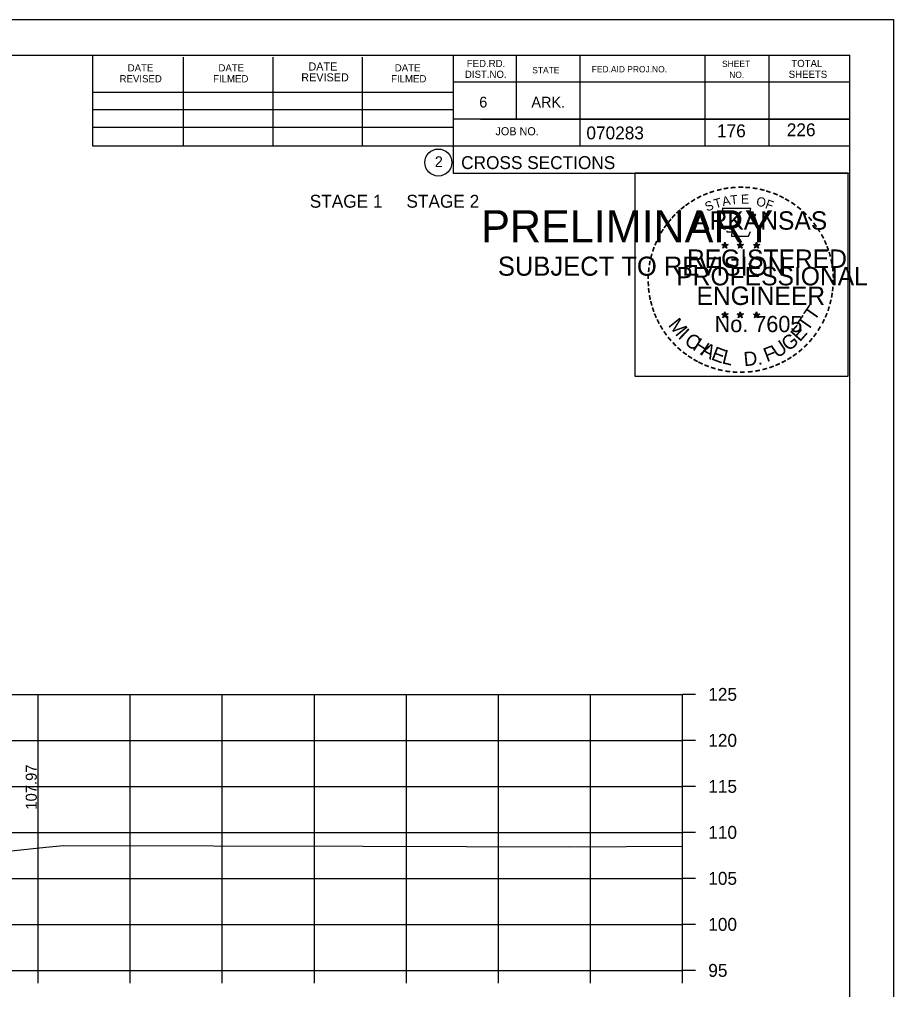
# Model space of a CAD drawing. Extents: x 1175611 to 1176402, y -433344 to -416213.
# Drawn here: x 1175848.9 to 1175943.9, y -427048.8 to -426943.4 of the extents above; entities that cross this region are included whole.
import ezdxf

# ---------------------------------------------------------------- set-up
doc = ezdxf.new("R2010")
doc.units = 0
for name, color, linetype in [('Default', 7, 'Continuous'), ('R_Axis', 7, 'Continuous'), ('R_Axis Annot', 7, 'Continuous'), ('R_Border', 7, 'Continuous'), ('R_Border Notes', 7, 'Continuous'), ('R_Border PE', 7, 'Continuous'), ('R_Border Prem', 7, 'Continuous'), ('R_Exist Surface', 7, 'Continuous'), ('R_Grid', 7, 'Continuous'), ('R_No Plot', 7, 'Continuous'), ('R_Xsect Elev', 7, 'Continuous')]:
    doc.layers.add(name, color=color, linetype=linetype)

msp = doc.modelspace()

# ---------------------------------------------------------------- linework, layer by layer
at = {"layer": 'R_Axis'}
for p, q in [((1175920.97, -427046.75), (1175920.97, -427016.75)), ((1175922.37, -427016.75), (1175920.97, -427016.75)), ((1175922.37, -427021.75), (1175920.97, -427021.75)), ((1175922.37, -427026.75), (1175920.97, -427026.75)), ((1175922.37, -427031.75), (1175920.97, -427031.75)), ((1175922.37, -427036.75), (1175920.97, -427036.75)), ((1175922.37, -427041.75), (1175920.97, -427041.75)), ((1175640.97, -427046.75), (1175920.97, -427046.75)), ((1175850.97, -427048.15), (1175850.97, -427046.75)), ((1175860.97, -427048.15), (1175860.97, -427046.75)), ((1175870.97, -427048.15), (1175870.97, -427046.75)), ((1175880.97, -427048.15), (1175880.97, -427046.75)), ((1175890.97, -427048.15), (1175890.97, -427046.75)), ((1175900.97, -427048.15), (1175900.97, -427046.75)), ((1175910.97, -427048.15), (1175910.97, -427046.75)), ((1175920.97, -427048.15), (1175920.97, -427046.75)), ((1175922.37, -427046.75), (1175920.97, -427046.75))]:
    msp.add_line(p, q, dxfattribs=at)
at = {"layer": 'R_Border'}
for p, q in [((1175622.97, -426947.29), (1175939.15, -426947.29)), ((1175856.89, -426957.17), (1175856.89, -426947.29)), ((1175866.75, -426957.17), (1175866.75, -426947.49)), ((1175876.51, -426957.17), (1175876.51, -426947.49)), ((1175886.19, -426957.17), (1175886.19, -426947.49)), ((1175896.05, -426947.29), (1175896.05, -426960.09)), ((1175902.89, -426947.29), (1175902.89, -426954.23)), ((1175909.83, -426947.29), (1175909.83, -426957.17)), ((1175923.41, -426947.29), (1175923.41, -426957.17)), ((1175930.35, -426947.29), (1175930.35, -426957.17)), ((1175939.15, -427152.75), (1175939.15, -426947.29)), ((1175939.15, -426950.23), (1175896.05, -426950.23)), ((1175939.15, -426950.21), (1175939.15, -426950.21)), ((1175856.89, -426951.31), (1175896.05, -426951.31)), ((1175856.89, -426953.17), (1175896.05, -426953.17)), ((1175856.89, -426957.17), (1175856.89, -426955.11)), ((1175856.89, -426955.11), (1175896.05, -426955.11)), ((1175939.15, -426954.23), (1175896.05, -426954.23)), ((1175899.01, -426954.23), (1175939.15, -426954.23)), ((1175939.15, -426957.17), (1175856.89, -426957.17)), ((1175896.05, -426960.09), (1175939.15, -426960.09))]:
    msp.add_line(p, q, dxfattribs=at)
msp.add_circle((1175894.44, -426958.95), 1.47, dxfattribs=at)
at = {"layer": 'R_Border PE'}
for p, q in [((1175925.23, -426967.84), (1175925.58, -426967.95)), ((1175925.23, -426967.84), (1175925.49, -426967.89)), ((1175925.23, -426967.84), (1175925.47, -426967.96)), ((1175925.58, -426967.59), (1175925.54, -426967.84)), ((1175925.58, -426967.95), (1175925.58, -426967.59)), ((1175925.58, -426967.59), (1175925.63, -426967.84)), ((1175925.93, -426967.84), (1175925.58, -426967.95)), ((1175925.93, -426967.84), (1175925.64, -426967.89)), ((1175925.93, -426967.84), (1175925.73, -426967.94)), ((1175926.9, -426967.84), (1175927.25, -426967.95)), ((1175926.9, -426967.84), (1175927.16, -426967.89)), ((1175926.9, -426967.84), (1175927.14, -426967.96)), ((1175927.25, -426967.59), (1175927.21, -426967.84)), ((1175927.25, -426967.95), (1175927.25, -426967.59)), ((1175927.25, -426967.59), (1175927.3, -426967.84)), ((1175927.6, -426967.84), (1175927.25, -426967.95)), ((1175927.6, -426967.84), (1175927.31, -426967.89)), ((1175927.6, -426967.84), (1175927.4, -426967.94)), ((1175928.67, -426967.85), (1175929.02, -426967.96)), ((1175928.67, -426967.85), (1175928.92, -426967.9)), ((1175928.67, -426967.85), (1175928.91, -426967.98)), ((1175929.02, -426967.6), (1175928.98, -426967.85)), ((1175929.02, -426967.96), (1175929.02, -426967.6)), ((1175929.02, -426967.6), (1175929.07, -426967.85)), ((1175929.36, -426967.85), (1175929.02, -426967.96)), ((1175929.36, -426967.85), (1175929.08, -426967.9)), ((1175929.36, -426967.85), (1175929.16, -426967.96)), ((1175925.37, -426968.25), (1175925.58, -426967.95)), ((1175925.37, -426968.25), (1175925.49, -426968.01)), ((1175925.37, -426968.25), (1175925.58, -426968.03)), ((1175925.8, -426968.25), (1175925.58, -426967.95)), ((1175925.8, -426968.25), (1175925.58, -426968.04)), ((1175925.8, -426968.25), (1175925.66, -426967.96)), ((1175927.04, -426968.25), (1175927.25, -426967.95)), ((1175927.04, -426968.25), (1175927.16, -426968.01)), ((1175927.04, -426968.25), (1175927.25, -426968.03)), ((1175927.47, -426968.25), (1175927.25, -426967.95)), ((1175927.47, -426968.25), (1175927.25, -426968.04)), ((1175927.47, -426968.25), (1175927.33, -426967.96)), ((1175928.8, -426968.26), (1175929.02, -426967.96)), ((1175928.8, -426968.26), (1175928.93, -426968.02)), ((1175928.8, -426968.26), (1175929.02, -426968.04)), ((1175929.23, -426968.26), (1175929.02, -426967.96)), ((1175929.23, -426968.26), (1175929.02, -426968.05)), ((1175929.23, -426968.26), (1175929.09, -426967.97)), ((1175925.58, -426975.16), (1175925.54, -426975.41)), ((1175925.58, -426975.53), (1175925.58, -426975.16)), ((1175925.58, -426975.16), (1175925.63, -426975.41)), ((1175927.25, -426975.16), (1175927.21, -426975.41)), ((1175927.25, -426975.53), (1175927.25, -426975.16)), ((1175927.25, -426975.16), (1175927.3, -426975.41)), ((1175929.02, -426975.17), (1175928.97, -426975.42)), ((1175929.02, -426975.54), (1175929.02, -426975.17)), ((1175929.02, -426975.17), (1175929.06, -426975.42)), ((1175925.23, -426975.41), (1175925.58, -426975.53)), ((1175925.23, -426975.41), (1175925.48, -426975.46)), ((1175925.23, -426975.41), (1175925.47, -426975.54)), ((1175925.36, -426975.82), (1175925.58, -426975.53)), ((1175925.36, -426975.82), (1175925.49, -426975.58)), ((1175925.36, -426975.82), (1175925.58, -426975.61)), ((1175925.93, -426975.41), (1175925.58, -426975.53)), ((1175925.79, -426975.82), (1175925.58, -426975.53)), ((1175925.79, -426975.82), (1175925.58, -426975.61)), ((1175925.93, -426975.41), (1175925.64, -426975.46)), ((1175925.79, -426975.82), (1175925.66, -426975.53)), ((1175925.93, -426975.41), (1175925.72, -426975.52)), ((1175926.9, -426975.41), (1175927.25, -426975.53)), ((1175926.9, -426975.41), (1175927.15, -426975.46)), ((1175926.9, -426975.41), (1175927.14, -426975.54)), ((1175927.03, -426975.82), (1175927.25, -426975.53)), ((1175927.03, -426975.82), (1175927.16, -426975.58)), ((1175927.03, -426975.82), (1175927.25, -426975.61)), ((1175927.6, -426975.41), (1175927.25, -426975.53)), ((1175927.46, -426975.82), (1175927.25, -426975.53)), ((1175927.46, -426975.82), (1175927.25, -426975.61)), ((1175927.6, -426975.41), (1175927.31, -426975.46)), ((1175927.46, -426975.82), (1175927.32, -426975.53)), ((1175927.6, -426975.41), (1175927.39, -426975.52)), ((1175928.67, -426975.42), (1175929.02, -426975.54)), ((1175928.67, -426975.42), (1175928.92, -426975.47)), ((1175928.67, -426975.42), (1175928.9, -426975.55)), ((1175928.8, -426975.83), (1175929.02, -426975.54)), ((1175928.8, -426975.83), (1175928.93, -426975.59)), ((1175928.8, -426975.83), (1175929.01, -426975.62)), ((1175929.23, -426975.83), (1175929.01, -426975.62)), ((1175929.36, -426975.42), (1175929.02, -426975.54)), ((1175929.23, -426975.83), (1175929.02, -426975.54)), ((1175929.36, -426975.42), (1175929.08, -426975.47)), ((1175929.23, -426975.83), (1175929.09, -426975.54)), ((1175929.36, -426975.42), (1175929.16, -426975.53))]:
    msp.add_line(p, q, dxfattribs=at)
for points in [[(1175925.28, -426963.96), (1175925.54, -426964.79)], [(1175928.79, -426964.89), (1175928.93, -426964.6), (1175928.24, -426964.63), (1175928.39, -426963.96), (1175925.28, -426963.96)], [(1175925.77, -426966.39), (1175925.77, -426966.47), (1175926.33, -426966.49), (1175926.28, -426966.97), (1175928.15, -426966.97), (1175928.35, -426966.43)], [(1175925.58, -426967.59), (1175925.8, -426968.25), (1175925.23, -426967.84), (1175925.93, -426967.84), (1175925.37, -426968.25), (1175925.58, -426967.59)], [(1175927.25, -426967.59), (1175927.47, -426968.25), (1175926.9, -426967.84), (1175927.6, -426967.84), (1175927.04, -426968.25), (1175927.25, -426967.59)], [(1175929.02, -426967.6), (1175929.23, -426968.26), (1175928.67, -426967.85), (1175929.36, -426967.85), (1175928.8, -426968.26), (1175929.02, -426967.6)], [(1175925.58, -426975.16), (1175925.79, -426975.82), (1175925.23, -426975.41), (1175925.93, -426975.41), (1175925.36, -426975.82), (1175925.58, -426975.16)], [(1175927.25, -426975.16), (1175927.46, -426975.82), (1175926.9, -426975.41), (1175927.6, -426975.41), (1175927.03, -426975.82), (1175927.25, -426975.16)], [(1175929.02, -426975.17), (1175929.23, -426975.83), (1175928.67, -426975.42), (1175929.36, -426975.42), (1175928.8, -426975.83), (1175929.02, -426975.17)]]:
    msp.add_lwpolyline(points, dxfattribs=at)
for centre, radius in [((1175925.58, -426967.95), 0.172), ((1175925.58, -426967.95), 0.145), ((1175925.58, -426967.95), 0.116), ((1175925.58, -426967.95), 0.0991), ((1175925.58, -426967.95), 0.0747), ((1175925.58, -426967.95), 0.0495), ((1175927.25, -426967.95), 0.172), ((1175927.25, -426967.95), 0.145), ((1175927.25, -426967.95), 0.116), ((1175927.25, -426967.95), 0.0991), ((1175927.25, -426967.95), 0.0747), ((1175927.25, -426967.95), 0.0495), ((1175929.02, -426967.97), 0.172), ((1175929.02, -426967.97), 0.145), ((1175929.02, -426967.97), 0.116), ((1175929.02, -426967.97), 0.0991), ((1175929.02, -426967.97), 0.0747), ((1175929.02, -426967.97), 0.0495), ((1175925.58, -426967.95), 0.0296), ((1175927.25, -426967.95), 0.0296), ((1175929.02, -426967.97), 0.0296), ((1175925.58, -426975.53), 0.172), ((1175925.58, -426975.53), 0.145), ((1175925.58, -426975.53), 0.116), ((1175925.58, -426975.53), 0.0991), ((1175925.58, -426975.53), 0.0747), ((1175925.58, -426975.53), 0.0495), ((1175925.58, -426975.53), 0.0296), ((1175927.25, -426975.53), 0.172), ((1175927.25, -426975.53), 0.145), ((1175927.25, -426975.53), 0.116), ((1175927.25, -426975.53), 0.0991), ((1175927.25, -426975.53), 0.0747), ((1175927.25, -426975.53), 0.0495), ((1175927.25, -426975.53), 0.0296), ((1175929.01, -426975.54), 0.172), ((1175929.01, -426975.54), 0.145), ((1175929.01, -426975.54), 0.116), ((1175929.01, -426975.54), 0.0991), ((1175929.01, -426975.54), 0.0747), ((1175929.01, -426975.54), 0.0495), ((1175929.01, -426975.54), 0.0296)]:
    msp.add_circle(centre, radius, dxfattribs=at)
at = {"layer": 'R_Exist Surface'}
msp.add_lwpolyline([(1175837.77, -427034.83), (1175851.79, -427033.37), (1175853.72, -427033.16), (1175886.28, -427033.25), (1175908.72, -427033.32), (1175920.97, -427033.25)], dxfattribs=at)
at = {"layer": 'R_Grid'}
for p, q in [((1175640.97, -427016.75), (1175920.97, -427016.75)), ((1175850.97, -427046.75), (1175850.97, -427016.75)), ((1175860.97, -427046.75), (1175860.97, -427016.75)), ((1175870.97, -427046.75), (1175870.97, -427016.75)), ((1175880.97, -427046.75), (1175880.97, -427016.75)), ((1175890.97, -427046.75), (1175890.97, -427016.75)), ((1175900.97, -427046.75), (1175900.97, -427016.75)), ((1175910.97, -427046.75), (1175910.97, -427016.75)), ((1175920.97, -427046.75), (1175920.97, -427016.75)), ((1175640.97, -427021.75), (1175920.97, -427021.75)), ((1175640.97, -427026.75), (1175920.97, -427026.75)), ((1175640.97, -427031.75), (1175920.97, -427031.75)), ((1175640.97, -427036.75), (1175920.97, -427036.75)), ((1175640.97, -427041.75), (1175920.97, -427041.75)), ((1175640.97, -427046.75), (1175920.97, -427046.75))]:
    msp.add_line(p, q, dxfattribs=at)
at = {"layer": 'R_No Plot'}
msp.add_line((1175610.57, -426943.39), (1175943.91, -426943.39), dxfattribs=at)
for points in [[(1175610.57, -426943.39), (1175943.91, -426943.39), (1175943.91, -427156.73), (1175610.57, -427156.73)], [(1175915.82, -426960.06), (1175938.92, -426960.06), (1175938.92, -426982.21), (1175915.82, -426982.21)]]:
    msp.add_lwpolyline(points, close=True, dxfattribs=at)

# ---------------------------------------------------------------- texts
at = {"layer": 'Default'}
msp.add_text('STAGE 1     STAGE 2', height=1.4, dxfattribs=at).set_placement((1175880.47, -426963.86))
at = {"layer": 'R_Axis Annot'}
for s, p in [('125', (1175923.77, -427017.45)), ('120', (1175923.77, -427022.45)), ('115', (1175923.77, -427027.45)), ('110', (1175923.77, -427032.45)), ('105', (1175923.77, -427037.45)), ('100', (1175923.77, -427042.45)), ('95', (1175923.77, -427047.45))]:
    msp.add_text(s, height=1.4, dxfattribs=at).set_placement(p)
at = {"layer": 'R_Border'}
for s, height, p in [('FED.RD.', 0.782, (1175897.53, -426948.57)), ('SHEET', 0.684, (1175925.27, -426948.57)), ('TOTAL', 0.782, (1175932.79, -426948.57)), ('DATE', 0.782, (1175860.69, -426949.05)), ('DATE', 0.782, (1175870.55, -426949.05)), ('DATE', 0.879, (1175880.33, -426948.95)), ('DATE', 0.782, (1175889.71, -426949.05)), ('STATE', 0.684, (1175904.65, -426949.25)), ('FED.AID PROJ.NO.', 0.684, (1175911.11, -426949.15)), ('REVISED', 0.782, (1175859.81, -426950.23)), ('FILMED', 0.782, (1175869.97, -426950.23)), ('REVISED', 0.879, (1175879.55, -426950.13)), ('FILMED', 0.782, (1175889.31, -426950.23)), ('DIST.NO.', 0.782, (1175897.33, -426949.75)), ('NO.', 0.684, (1175926.05, -426949.75)), ('SHEETS', 0.782, (1175932.51, -426949.75)), ('6', 1.17, (1175898.89, -426952.97)), ('ARK.', 1.172, (1175904.55, -426952.97)), ('JOB NO.', 0.879, (1175900.65, -426955.99)), ('070283', 1.4, (1175910.53, -426956.43)), ('2', 1.17, (1175894.06, -426959.44)), ('CROSS SECTIONS', 1.4, (1175896.92, -426959.66))]:
    msp.add_text(s, height=height, rotation=360, dxfattribs=at).set_placement(p)
at = {"layer": 'R_Border Notes'}
for s, p in [('176', (1175924.72, -426956.2)), ('226', (1175932.3, -426956.09))]:
    msp.add_text(s, height=1.4, dxfattribs=at).set_placement(p)
at = {"layer": 'R_Border PE'}
for s, height, rotation, p in [('-', 1.6, 5.8968, (1175926.18, -426962.32)), ('-', 1.6, 0.1862, (1175926.95, -426962.25)), ('-', 1.6, 357.743, (1175927.67, -426962.26)), ('-', 1.6, 28.7918, (1175922.76, -426963.42)), ('-', 1.6, 24.3072, (1175923.39, -426963.11)), ('-', 1.6, 19.1761, (1175924.02, -426962.84)), ('-', 1.6, 13.6301, (1175924.77, -426962.6)), ('A', 1, 11.2132, (1175925.37, -426963.7)), ('-', 1.6, 10.2193, (1175925.45, -426962.43)), ('T', 1, 6.0228, (1175926.22, -426963.54)), ('E', 1, 0.8323, (1175927.32, -426963.43)), ('-', 1.6, 352.1617, (1175928.42, -426962.32)), ('-', 1.6, 347.2049, (1175929.14, -426962.43)), ('-', 1.6, 342.3362, (1175929.77, -426962.59)), ('-', 1.6, 337.8551, (1175930.51, -426962.81)), ('-', 1.6, 334.1211, (1175931.14, -426963.08)), ('-', 1.6, 38.9507, (1175921.1, -426964.57)), ('-', 1.6, 36.2317, (1175921.58, -426964.19)), ('-', 1.6, 34.0636, (1175922.16, -426963.79)), ('S', 1, 21.594, (1175923.63, -426964.29)), ('T', 1, 16.4036, (1175924.54, -426963.95)), ('O', 1, 350.4515, (1175928.93, -426963.64)), ('F', 1, 340.0707, (1175929.88, -426963.87)), ('-', 1.6, 329.6409, (1175931.72, -426963.37)), ('-', 1.6, 325.8627, (1175932.36, -426963.73)), ('-', 1.6, 320.5297, (1175932.97, -426964.15)), ('-', 1.6, 48.423, (1175920.22, -426965.46)), ('-', 1.6, 42.9622, (1175920.67, -426964.98)), ('ARKANSAS', 2, 360, (1175922.13, -426966.25)), ('-', 1.6, 315.5786, (1175933.57, -426964.64)), ('-', 1.6, 54.2325, (1175919.41, -426966.51)), ('-', 1.6, 50.6142, (1175919.82, -426965.95)), ('-', 1.6, 309.8797, (1175934.14, -426965.19)), ('-', 1.6, 306.6522, (1175934.66, -426965.79)), ('-', 1.6, 62.8713, (1175918.77, -426967.65)), ('-', 1.6, 58.0706, (1175919.08, -426967.04)), ('-', 1.4, 303.6753, (1175935.15, -426966.36)), ('-', 1.6, 299.6684, (1175935.47, -426966.97)), ('-', 1.6, 67.7743, (1175918.51, -426968.27)), ('-', 1.6, 294.6628, (1175935.79, -426967.58)), ('-', 1.6, 75.461, (1175918.09, -426969.61)), ('-', 1.6, 72.3945, (1175918.29, -426968.9)), ('REGISTERED', 2, 360, (1175921.45, -426970.4)), ('DWB', 0.01, 360, (1175925.57, -426967.96)), ('DWB', 0.01, 360, (1175927.24, -426967.96)), ('DWB', 0.01, 360, (1175929, -426967.97)), ('-', 1.6, 290.5728, (1175936.05, -426968.16)), ('-', 1.6, 285.1233, (1175936.28, -426968.74)), ('-', 1.6, 81.2013, (1175917.96, -426970.32)), ('-', 1.6, 280.5493, (1175936.48, -426969.48)), ('-', 1.6, 89.0622, (1175917.86, -426971.71)), ('-', 1.6, 85.1863, (1175917.89, -426971.01)), ('PROFESSIONAL', 2, 360, (1175920.3, -426972.3)), ('-', 1.6, 276.5962, (1175936.65, -426970.25)), ('-', 1.6, 274.3301, (1175936.71, -426970.97)), ('-', 1.6, 94.1959, (1175917.9, -426972.44)), ('-', 1.6, 269.9407, (1175936.74, -426971.6)), ('-', 1.6, 98.9479, (1175917.97, -426973.11)), ('ENGINEER', 2, 360, (1175922.49, -426974.43)), ('-', 1.6, 260.9953, (1175936.65, -426972.92)), ('-', 1.6, 263.5172, (1175936.72, -426972.27)), ('-', 1.6, 101.7149, (1175918.1, -426973.84)), ('-', 1.6, 105.4578, (1175918.27, -426974.43)), ('-', 1.6, 255.7626, (1175936.54, -426973.6)), ('-', 1.6, 109.0874, (1175918.48, -426975.07)), ('T', 1.54, 55.055, (1175935.3, -426976.26)), ('-', 1.6, 247.8887, (1175936.14, -426974.99)), ('-', 1.6, 252.8681, (1175936.36, -426974.32)), ('-', 1.6, 114.0643, (1175918.73, -426975.66)), ('-', 1.6, 115.7289, (1175919.04, -426976.28)), ('M', 1.54, 308.9175, (1175919.35, -426976.64)), ('No. 7605', 1.757, 360, (1175924.46, -426977.38)), ('DWB', 0.01, 360, (1175925.56, -426975.53)), ('DWB', 0.01, 360, (1175927.23, -426975.53)), ('DWB', 0.01, 360, (1175929, -426975.54)), ('T', 1.54, 55.055, (1175934.57, -426977.38)), ('-', 1.6, 244.6197, (1175935.87, -426975.62)), ('-', 1.6, 120.4471, (1175919.4, -426976.87)), ('-', 1.6, 125.8934, (1175919.8, -426977.43)), ('I', 1.54, 316.4636, (1175920.39, -426977.96)), ('E', 1.54, 48.7313, (1175933.72, -426978.51)), ('-', 1.6, 239.0712, (1175935.48, -426976.37)), ('-', 1.6, 130.7181, (1175920.26, -426977.98)), ('-', 1.6, 134.2238, (1175920.78, -426978.52)), ('C', 1.54, 324.0197, (1175921.06, -426978.58)), ('H', 1.54, 327.5342, (1175921.97, -426979.23)), ('U', 1.54, 34.4052, (1175931.27, -426980.26)), ('G', 1.54, 38.2173, (1175932.47, -426979.53)), ('-', 1.6, 231.2538, (1175934.65, -426977.59)), ('-', 1.6, 233.8452, (1175935.08, -426977.03)), ('-', 1.6, 138.9338, (1175921.3, -426978.99)), ('-', 1.6, 144.6463, (1175921.86, -426979.39)), ('A', 1.54, 332.5513, (1175922.83, -426979.77)), ('E', 1.54, 339.2068, (1175923.99, -426980.33)), ('L', 1.54, 346.2929, (1175925.18, -426980.76)), ('D.', 1.54, 5.2602, (1175927.68, -426981.09)), ('F', 1.54, 20.8202, (1175930.13, -426980.66)), ('-', 1.6, 221.0851, (1175933.65, -426978.67)), ('-', 1.6, 225.7653, (1175934.17, -426978.16)), ('-', 1.6, 148.0898, (1175922.42, -426979.76)), ('-', 1.6, 151.5704, (1175923, -426980.09)), ('-', 1.6, 154.6002, (1175923.52, -426980.34)), ('-', 1.6, 207.3568, (1175932.01, -426979.87)), ('-', 1.6, 212.2491, (1175932.56, -426979.52)), ('-', 1.6, 215.7363, (1175933.1, -426979.14)), ('-', 1.6, 158.5612, (1175924.15, -426980.59)), ('-', 1.6, 162.7983, (1175924.83, -426980.8)), ('-', 1.6, 167.5555, (1175925.55, -426980.97)), ('-', 1.6, 173.1155, (1175926.32, -426981.08)), ('-', 1.6, 176.5183, (1175927.07, -426981.13)), ('-', 1.6, 185.8167, (1175928.62, -426981.04)), ('-', 1.6, 191.2858, (1175929.36, -426980.9)), ('-', 1.6, 195.4743, (1175930.09, -426980.7)), ('-', 1.6, 200.7184, (1175930.76, -426980.46)), ('-', 1.6, 204.2516, (1175931.38, -426980.19)), ('-', 1.6, 181.5918, (1175927.81, -426981.11))]:
    msp.add_text(s, height=height, rotation=rotation, dxfattribs=at).set_placement(p)
at = {"layer": 'R_Border Prem'}
for s, height, p in [('PRELIMINARY', 3.5, (1175899.1, -426967.63)), ('DWB', 0.01, (1175899.85, -426965.78)), ('SUBJECT TO REVISION', 2.0751, (1175900.91, -426971.25))]:
    msp.add_text(s, height=height, rotation=360, dxfattribs=at).set_placement(p)
at = {"layer": 'R_Xsect Elev'}
msp.add_text('107.97', height=1.2, rotation=90, dxfattribs=at).set_placement((1175850.81, -427029.28))

doc.saveas('drawing.dxf')
